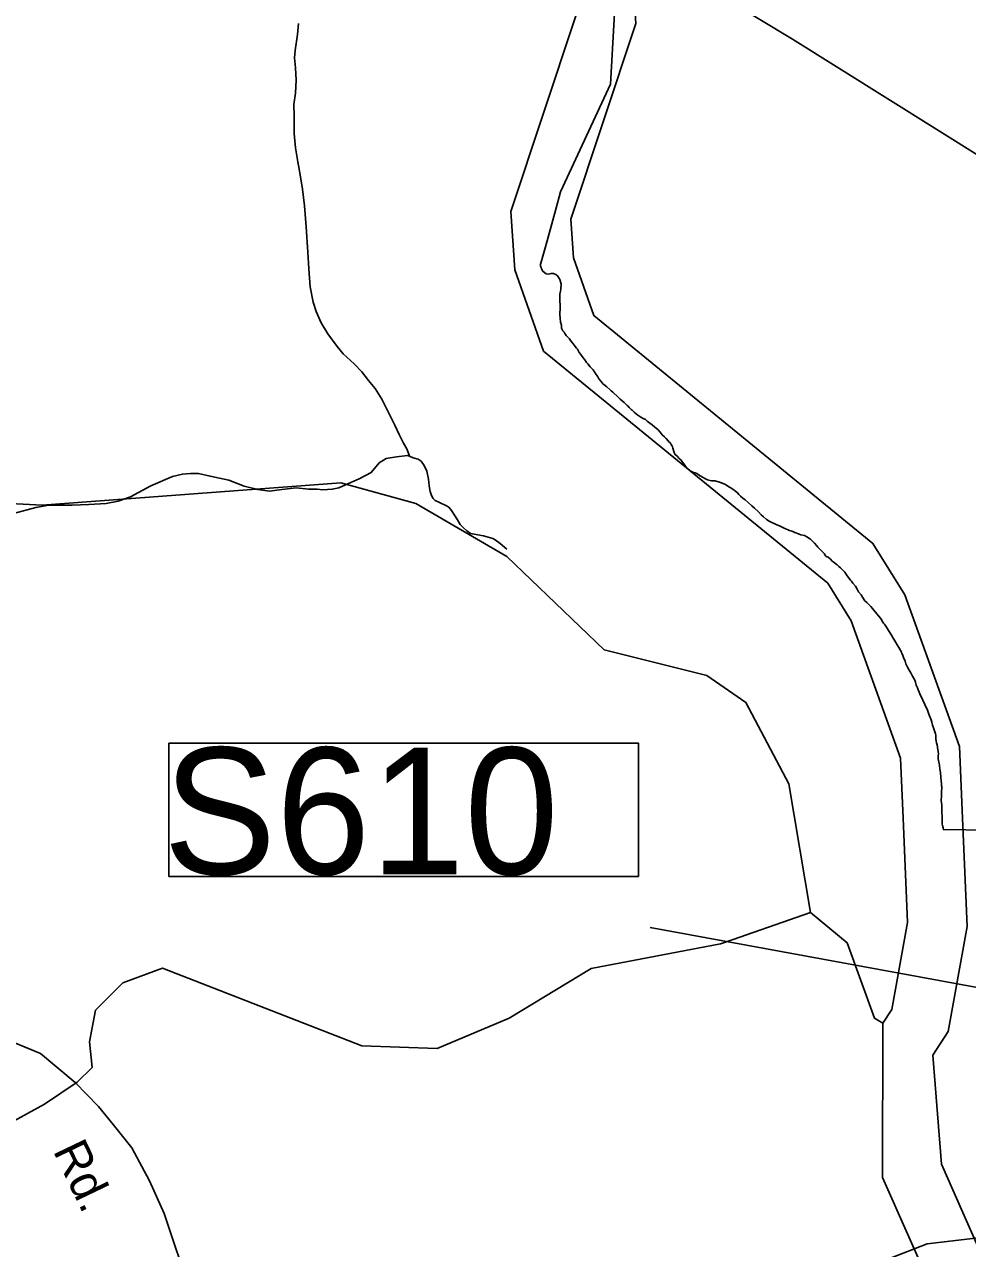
# Model space of a CAD drawing. Extents: x 2082433 to 2279600, y 546599 to 755198.
# Drawn here: x 2184792 to 2187399, y 631734 to 635117 of the extents above; entities that cross this region are included whole.
import ezdxf

# ---------------------------------------------------------------- set-up
doc = ezdxf.new("R2010")
doc.units = 0
for name, color, linetype in [('Exist Boundary Political City Limit New', 7, 'Continuous'), ('Exist Hydrographic Creek Single Shore', 7, 'Continuous'), ('Exist Hydrographic Misc Water Feature', 7, 'Continuous'), ('Exist Hydrographic River Shore', 7, 'Continuous'), ('Exist Road Non-System Structure Pipe CELL', 7, 'Continuous'), ('Exist Road Primary Interstate Structure Ovrhead Sign CELL', 7, 'Continuous'), ('Exist Road Secondary Type 51 Attributed', 7, 'Continuous'), ('Exist Road Secondary Type 51 Label', 7, 'Continuous'), ('Map Preparation Boundary City Limit Buffer Line', 7, 'Continuous')]:
    doc.layers.add(name, color=color, linetype=linetype)

msp = doc.modelspace()

# ---------------------------------------------------------------- linework, layer by layer
at = {"layer": 'Exist Boundary Political City Limit New'}
for points in [[(2186734.5, 635186.9), (2186915.5, 635076.6), (2187577.2, 634662.4), (2187684.2, 634597.9), (2187935.2, 634446.8), (2188119.2, 634336.8), (2188613.8, 635090.2), (2188313.5, 635273.7)], [(2186465.8, 634056.9), (2186463.5, 634059), (2186459.8, 634062.9), (2186458.2, 634064.4), (2186449.8, 634072.7), (2186438.8, 634081.9), (2186433.5, 634086.9), (2186430.2, 634090), (2186421.5, 634098.3), (2186418.2, 634101.1), (2186414, 634104.8), (2186410, 634108.4), (2186401.5, 634115.5), (2186393.5, 634122.2), (2186392.2, 634123.6), (2186385.8, 634130.3), (2186380, 634137.6), (2186376.8, 634143.8), (2186375.2, 634145.8), (2186372.5, 634149.6), (2186370.8, 634152.4), (2186368.8, 634155.7), (2186364, 634162.5), (2186359, 634167.9), (2186355.8, 634171.1), (2186349, 634179), (2186345.5, 634182.9), (2186340.8, 634190.4), (2186336.2, 634196.3), (2186331.5, 634202.8), (2186330, 634204.8), (2186325.8, 634210.8), (2186320.5, 634219.5), (2186318, 634222.8), (2186314.2, 634227.2), (2186309.5, 634233.4), (2186305.2, 634238.9), (2186301.5, 634243.9), (2186299, 634248.2), (2186294, 634252.9), (2186289.2, 634258), (2186285.8, 634263.4), (2186283.5, 634266.5), (2186280, 634270.9), (2186277, 634277.8), (2186276.8, 634285.4), (2186276, 634288.4), (2186275.2, 634290.5), (2186275, 634291.9), (2186274.2, 634294.6), (2186272.8, 634305.2), (2186272, 634315.4), (2186272, 634322.2), (2186272.8, 634328.8), (2186273, 634336.2), (2186273, 634340.9), (2186272.8, 634343.6), (2186272, 634351.6), (2186272.2, 634359.3), (2186272.2, 634371.8), (2186274, 634380.4), (2186275, 634385.6), (2186275.2, 634399.4), (2186273.2, 634409.9), (2186270.2, 634416.2), (2186269.2, 634417.4), (2186265.2, 634422.2), (2186260.5, 634426.6), (2186256.5, 634428.2), (2186254.2, 634429.1), (2186247.8, 634429.2), (2186241, 634427.5), (2186234.5, 634428.1), (2186230.2, 634430.6), (2186224.8, 634435.1), (2186221.5, 634442.1), (2186220, 634445.6), (2186219, 634447.8), (2186218.2, 634449.9), (2186218, 634451.6), (2186232.2, 634503.2), (2186259.8, 634603.1), (2186274, 634655.1), (2186412, 634952.4), (2186428, 635230.8)], [(2187048.2, 633615.2), (2187043.5, 633619.4), (2187038.8, 633623.7), (2187036.2, 633625.9), (2187030.5, 633630.2), (2187025.2, 633633.9), (2187020.5, 633639.1), (2187013.8, 633644.6), (2187008.5, 633646.8), (2187004.8, 633651.5), (2187003.5, 633653.9), (2186997.5, 633660.5), (2186993.2, 633664.5), (2186989, 633669.1), (2186985.5, 633673), (2186982.2, 633676.6), (2186976.2, 633683.6), (2186969.8, 633690.6), (2186966.5, 633693.2), (2186964.8, 633694.7), (2186954.8, 633701.3), (2186948, 633705), (2186938.2, 633707.1), (2186933.8, 633708.3), (2186931.8, 633709.1), (2186922, 633713.2), (2186915.8, 633715.7), (2186904, 633720.1), (2186902.8, 633720.7), (2186894, 633724.5), (2186881, 633730.6), (2186870.2, 633735.3), (2186863, 633738.6), (2186859.8, 633740), (2186851, 633744.6), (2186843.5, 633748.9), (2186834.5, 633756.3), (2186828.8, 633761.8), (2186821, 633770.1), (2186810.5, 633780.1), (2186802.8, 633786.9), (2186792.2, 633796.4), (2186784, 633803.2), (2186777.5, 633808.5), (2186771.8, 633813.6), (2186767.2, 633818.1), (2186763, 633822.4), (2186759.8, 633825.8), (2186753.2, 633831.3), (2186743.2, 633837.7), (2186741.2, 633838.8), (2186727.8, 633846.4), (2186716.2, 633851.1), (2186701.8, 633855.7), (2186699.2, 633855.8), (2186691.5, 633856.2), (2186680.5, 633859.1), (2186673, 633862.8), (2186670, 633864.3), (2186658.5, 633870.6), (2186656.8, 633871.9), (2186650.5, 633876.6), (2186646, 633877.7), (2186643, 633878.4), (2186631.8, 633883.4), (2186625, 633890.1), (2186622.2, 633892.9), (2186619, 633896.2), (2186614.5, 633902.6), (2186613.8, 633903.6), (2186606.8, 633913.6), (2186602.2, 633917.9), (2186597.2, 633923), (2186590.2, 633929.5), (2186587.5, 633937.4), (2186584.5, 633946.6), (2186583.2, 633950.1), (2186582.5, 633951.8), (2186581.8, 633954.1), (2186576.5, 633961.2), (2186573.5, 633964.2), (2186571.5, 633966.4), (2186566.2, 633972.6), (2186561.5, 633977.4), (2186554.8, 633983.3), (2186549, 633990.3), (2186542.5, 633997.5), (2186534.8, 634004.7), (2186527.5, 634010.4), (2186520.8, 634015.4), (2186513.8, 634021.1), (2186508.5, 634025.3), (2186502.5, 634028.2), (2186495.5, 634032.4), (2186487.2, 634037.5), (2186483.5, 634040.4), (2186477.8, 634045.8), (2186472.2, 634050.9), (2186469.2, 634053.6), (2186465.8, 634056.9)], [(2187329.2, 632907.1), (2187329, 632910.8), (2187328.5, 632922.4), (2187328, 632944.9), (2187327.8, 632959.4), (2187326.5, 632972.4), (2187327, 632985.1), (2187327.2, 632995.8), (2187327.5, 633010.4), (2187327.2, 633013), (2187327, 633015.4), (2187326.8, 633017.9), (2187326.2, 633028), (2187325.5, 633034.7), (2187324.8, 633039.9), (2187324.2, 633045.8), (2187324.2, 633046.5), (2187324, 633050), (2187322.5, 633058.8), (2187321.5, 633070.2), (2187320.2, 633075.1), (2187319.5, 633078.6), (2187318.2, 633087.2), (2187318, 633095.2), (2187318.8, 633102.7), (2187316.8, 633112.2), (2187315, 633125.9), (2187313.5, 633131.7), (2187311.2, 633142.2), (2187311.2, 633152.9), (2187310.5, 633157), (2187308.8, 633161.9), (2187305.8, 633170.7), (2187304, 633175.7), (2187302.2, 633180.9), (2187300.5, 633188.6), (2187298.2, 633195.3), (2187297.2, 633198.2), (2187295.2, 633203.4), (2187291.5, 633213.7), (2187288.2, 633222.4), (2187281.2, 633237.8), (2187275.2, 633249.3), (2187271.5, 633257.6), (2187269.2, 633262.9), (2187263.5, 633276.9), (2187262.8, 633278.6), (2187260.5, 633283.6), (2187257.2, 633291.3), (2187255, 633299.4), (2187253.5, 633304.6), (2187252.2, 633306.9), (2187247.2, 633316.2), (2187243, 633323.8), (2187238, 633332.4), (2187237, 633334.2), (2187233.2, 633341.2), (2187228.5, 633349.8), (2187227.2, 633353.7), (2187226.2, 633357.5), (2187222, 633367.9), (2187218.8, 633376), (2187217.8, 633378.4), (2187216, 633382.5), (2187212.8, 633389.1), (2187208.8, 633395.2), (2187204.2, 633402.8), (2187200.5, 633409.4), (2187195.2, 633418.8), (2187192, 633423.9), (2187190.5, 633426.2), (2187180.5, 633442.3), (2187174.8, 633451.5), (2187169, 633459.9), (2187167, 633462.7), (2187165.2, 633465.1), (2187160.5, 633473.3), (2187158.5, 633476.7), (2187152.8, 633483), (2187148.2, 633488.1), (2187139.8, 633498.9), (2187136, 633503.4), (2187131.5, 633508.9), (2187129, 633511.3), (2187120.5, 633519.6), (2187115.5, 633524.5), (2187108.8, 633534.7), (2187104.8, 633541), (2187097.8, 633548.9), (2187093.5, 633556.8), (2187089, 633564.7), (2187082, 633573.5), (2187078.2, 633578.6), (2187075.8, 633581.8), (2187072.2, 633586.2), (2187064.8, 633596.6), (2187059.8, 633603.2), (2187055.2, 633608.4), (2187050, 633613.7), (2187048.2, 633615.2)], [(2187456.8, 632890.8), (2187332.5, 632892.1), (2187331.2, 632896.8), (2187329.5, 632903.2), (2187329.2, 632907.1)], [(2187091.5, 631670.4), (2187287.2, 631746.6), (2187436.2, 631764.9)]]:
    msp.add_lwpolyline(points, dxfattribs=at)
at = {"layer": 'Exist Hydrographic Creek Single Shore'}
for points in [[(2186729.7, 632580.6), (2186965.2, 632662.6)], [(2186132.1, 632371.2), (2186358.2, 632507.7), (2186716.3, 632575.9), (2186729.7, 632580.6)], [(2184668.8, 632035.4), (2184847.6, 632133), (2184937.9, 632193.9), (2184978.8, 632234.1), (2184971.9, 632304.9), (2184988, 632392.7), (2185063.8, 632468.8), (2185174.1, 632508.8), (2185724.2, 632294.2), (2185933.2, 632286.7), (2186132.1, 632371.2)]]:
    msp.add_lwpolyline(points, dxfattribs=at)
at = {"layer": 'Exist Hydrographic Misc Water Feature'}
for points in [[(2186125.1, 633647.3), (2185874.1, 633793.5), (2185666.2, 633850.2), (2184841.1, 633788.3), (2184558.1, 633803.8), (2184258.1, 633901.8), (2183999.1, 634025.1), (2183488.1, 634448.8), (2183071, 634654.1), (2182903.1, 634811.7), (2182702.1, 635074.9), (2182618.1, 635109.4), (2182394.1, 635064.8), (2182169, 634941.4), (2181979.1, 634755), (2181897.1, 634579.6)], [(2185549.7, 635120), (2185546.4, 635089.7), (2185540.5, 635045.9), (2185538.2, 635025.6), (2185540.9, 634997.6), (2185542.7, 634963.7), (2185541.1, 634927.8), (2185537, 634896), (2185537.6, 634863.9), (2185537.8, 634816), (2185541.7, 634776), (2185548, 634737.8), (2185554, 634702), (2185560.5, 634662.1), (2185566.5, 634616.2), (2185571, 634558.3), (2185575.3, 634488.3), (2185578, 634442.1), (2185581.9, 634392.4), (2185590.3, 634350.2), (2185598.7, 634324.2), (2185612.4, 634292.5), (2185630.5, 634262.6), (2185656.9, 634227), (2185672.9, 634206.7), (2185703.3, 634179), (2185725, 634157), (2185743.2, 634133.2), (2185761.7, 634111.4), (2185779.7, 634081.5), (2185793.7, 634053.8), (2185805.8, 634029.7), (2185816.2, 634009.8), (2185827.9, 633983.7), (2185840.2, 633960), (2185848.6, 633944.1), (2185854.4, 633929.8), (2185856.2, 633923.9)], [(2184761.9, 633766), (2184823.6, 633782.2), (2184859.5, 633788.6), (2184923.9, 633789), (2184969.6, 633791), (2185017.6, 633793.4), (2185051.4, 633799.7), (2185085.2, 633811.6), (2185141.4, 633842.1), (2185200.9, 633868.4), (2185228.8, 633874.7), (2185250.7, 633876.6), (2185272.9, 633876.6), (2185305.3, 633868.8), (2185356.9, 633857.4), (2185399.2, 633841.7), (2185437.1, 633831.9), (2185469.3, 633827.8), (2185503.1, 633832), (2185543.3, 633836.5), (2185577.2, 633832.7), (2185600.9, 633832.7), (2185617.1, 633830.7), (2185643, 633832.8), (2185661.2, 633837), (2185679.1, 633845.2), (2185717, 633861.4), (2185750.6, 633879.4), (2185773, 633905.6), (2185792.3, 633917.7), (2185820.8, 633922), (2185850.7, 633925.9), (2185856.2, 633923.9)], [(2185856.2, 633923.9), (2185866.7, 633919.9), (2185880.4, 633916.2), (2185888.4, 633910.1), (2185896.6, 633898.3), (2185904.6, 633882.5), (2185909.1, 633860.7), (2185911.2, 633842.6), (2185913.2, 633826.9), (2185917.3, 633815.3), (2185921.4, 633807.4), (2185927.4, 633801.6), (2185939.1, 633796.2), (2185959, 633787.1), (2185965.1, 633783.3), (2185972.7, 633773.6), (2185988.9, 633748.5), (2185996.9, 633735.1), (2186005.1, 633727.4), (2186014.9, 633718.2), (2186025.2, 633710.6), (2186061.1, 633704), (2186087.1, 633696.8), (2186093.3, 633692.6), (2186106.8, 633682.9), (2186125.1, 633667.1)], [(2186965.2, 632662.6), (2186905.1, 633018.1), (2186786.2, 633243.6), (2186678.1, 633318), (2186394.1, 633389.3), (2186125.1, 633647.3)], [(2187165.1, 632356.8), (2187142.2, 632370.4), (2187066.1, 632578.6), (2186965.2, 632662.6)]]:
    msp.add_lwpolyline(points, dxfattribs=at)
at = {"layer": 'Exist Hydrographic River Shore'}
for points in [[(2187384.9, 632923.4), (2187376.6, 633121.3), (2187225.5, 633541), (2187137.6, 633683), (2186365.8, 634312.9), (2186309.3, 634472.3), (2186302.1, 634579.6), (2186482.2, 635120.4), (2186442.2, 635715.7), (2186258.6, 636247.2), (2186185.1, 636387)], [(2187220.7, 632923.4), (2187213.7, 633089.4), (2187076.9, 633469.3), (2187012.6, 633573.3), (2186226.5, 634214.8), (2186147.2, 634438.8), (2186136.3, 634600.8), (2186316.3, 635141.6), (2186280, 635682.8), (2186107.6, 636182), (2186035.1, 636320.7)], [(2187165.1, 632356.8), (2187189.4, 632395.1), (2187232.9, 632635), (2187220.7, 632923.4)], [(2187303.4, 632268.7), (2187345.1, 632334.1), (2187397.6, 632623.7), (2187384.9, 632923.4)], [(2187309.3, 631602.1), (2187163.6, 631929.9), (2187165.1, 632356.8)], [(2188515.6, 627366.9), (2188475.9, 627676.1), (2188452.1, 628096.3), (2188316.3, 628905.5), (2188229.6, 629516.2), (2188116.6, 629851.8), (2187961.6, 630442.9), (2187906.1, 630589.5), (2187693.4, 631139.7), (2187589.9, 631322.4), (2187588.8, 631389), (2187477.7, 631575.5), (2187469.2, 631646.1), (2187326.6, 631967), (2187303.4, 632268.7)]]:
    msp.add_lwpolyline(points, dxfattribs=at)
at = {"layer": 'Exist Road Non-System Structure Pipe CELL'}
msp.add_line((2190775.1, 631841.9), (2186521.3, 632621.5), dxfattribs=at)
at = {"layer": 'Exist Road Primary Interstate Structure Ovrhead Sign CELL'}
msp.add_lwpolyline([(2185191.5, 633131), (2186489.4, 633131), (2186489.4, 632762.4), (2185191.5, 632762.4)], close=True, dxfattribs=at)
at = {"layer": 'Exist Road Secondary Type 51 Attributed'}
for points in [[(2180990.1, 634145.1), (2181408.3, 633965.3), (2181595.2, 633872.4), (2181832, 633727.5), (2182057.7, 633573.1), (2182270.4, 633425.8), (2182542.5, 633228.9), (2182644, 633174.9), (2182752.8, 633113.7), (2183207.1, 632911), (2183662.9, 632716.3), (2184563.7, 632376.6), (2184724.1, 632318.8), (2184836.2, 632273.3), (2184932.4, 632192.8)], [(2184932.4, 632192.8), (2184996.8, 632126.9), (2185037.1, 632076.4), (2185089.1, 632012.7), (2185137.8, 631921.2), (2185178.1, 631831.1), (2185250.9, 631613.6), (2185290.1, 631476), (2185314.6, 631328.8), (2185334, 631106.9), (2185354.2, 630881.4), (2185389.7, 630625.8), (2185408.4, 630481.5)]]:
    msp.add_lwpolyline(points, dxfattribs=at)
at = {"layer": 'Map Preparation Boundary City Limit Buffer Line'}
for points in [[(2186734.5, 635186.9), (2186915.5, 635076.6), (2187577.2, 634662.4), (2187684.2, 634597.9), (2187935.2, 634446.8), (2188119.2, 634336.8), (2188613.8, 635090.2), (2188313.5, 635273.7)], [(2186465.8, 634056.9), (2186463.5, 634059), (2186459.8, 634062.9), (2186458.2, 634064.4), (2186449.8, 634072.7), (2186438.8, 634081.9), (2186433.5, 634086.9), (2186430.2, 634090), (2186421.5, 634098.3), (2186418.2, 634101.1), (2186414, 634104.8), (2186410, 634108.4), (2186401.5, 634115.5), (2186393.5, 634122.2), (2186392.2, 634123.6), (2186385.8, 634130.3), (2186380, 634137.6), (2186376.8, 634143.8), (2186375.2, 634145.8), (2186372.5, 634149.6), (2186370.8, 634152.4), (2186368.8, 634155.7), (2186364, 634162.5), (2186359, 634167.9), (2186355.8, 634171.1), (2186349, 634179), (2186345.5, 634182.9), (2186340.8, 634190.4), (2186336.2, 634196.3), (2186331.5, 634202.8), (2186330, 634204.8), (2186325.8, 634210.8), (2186320.5, 634219.5), (2186318, 634222.8), (2186314.2, 634227.2), (2186309.5, 634233.4), (2186305.2, 634238.9), (2186301.5, 634243.9), (2186299, 634248.2), (2186294, 634252.9), (2186289.2, 634258), (2186285.8, 634263.4), (2186283.5, 634266.5), (2186280, 634270.9), (2186277, 634277.8), (2186276.8, 634285.4), (2186276, 634288.4), (2186275.2, 634290.5), (2186275, 634291.9), (2186274.2, 634294.6), (2186272.8, 634305.2), (2186272, 634315.4), (2186272, 634322.2), (2186272.8, 634328.8), (2186273, 634336.2), (2186273, 634340.9), (2186272.8, 634343.6), (2186272, 634351.6), (2186272.2, 634359.3), (2186272.2, 634371.8), (2186274, 634380.4), (2186275, 634385.6), (2186275.2, 634399.4), (2186273.2, 634409.9), (2186270.2, 634416.2), (2186269.2, 634417.4), (2186265.2, 634422.2), (2186260.5, 634426.6), (2186256.5, 634428.2), (2186254.2, 634429.1), (2186247.8, 634429.2), (2186241, 634427.5), (2186234.5, 634428.1), (2186230.2, 634430.6), (2186224.8, 634435.1), (2186221.5, 634442.1), (2186220, 634445.6), (2186219, 634447.8), (2186218.2, 634449.9), (2186218, 634451.6), (2186232.2, 634503.2), (2186259.8, 634603.1), (2186274, 634655.1), (2186412, 634952.4), (2186428, 635230.8)], [(2187048.2, 633615.2), (2187043.5, 633619.4), (2187038.8, 633623.7), (2187036.2, 633625.9), (2187030.5, 633630.2), (2187025.2, 633633.9), (2187020.5, 633639.1), (2187013.8, 633644.6), (2187008.5, 633646.8), (2187004.8, 633651.5), (2187003.5, 633653.9), (2186997.5, 633660.5), (2186993.2, 633664.5), (2186989, 633669.1), (2186985.5, 633673), (2186982.2, 633676.6), (2186976.2, 633683.6), (2186969.8, 633690.6), (2186966.5, 633693.2), (2186964.8, 633694.7), (2186954.8, 633701.3), (2186948, 633705), (2186938.2, 633707.1), (2186933.8, 633708.3), (2186931.8, 633709.1), (2186922, 633713.2), (2186915.8, 633715.7), (2186904, 633720.1), (2186902.8, 633720.7), (2186894, 633724.5), (2186881, 633730.6), (2186870.2, 633735.3), (2186863, 633738.6), (2186859.8, 633740), (2186851, 633744.6), (2186843.5, 633748.9), (2186834.5, 633756.3), (2186828.8, 633761.8), (2186821, 633770.1), (2186810.5, 633780.1), (2186802.8, 633786.9), (2186792.2, 633796.4), (2186784, 633803.2), (2186777.5, 633808.5), (2186771.8, 633813.6), (2186767.2, 633818.1), (2186763, 633822.4), (2186759.8, 633825.8), (2186753.2, 633831.3), (2186743.2, 633837.7), (2186741.2, 633838.8), (2186727.8, 633846.4), (2186716.2, 633851.1), (2186701.8, 633855.7), (2186699.2, 633855.8), (2186691.5, 633856.2), (2186680.5, 633859.1), (2186673, 633862.8), (2186670, 633864.3), (2186658.5, 633870.6), (2186656.8, 633871.9), (2186650.5, 633876.6), (2186646, 633877.7), (2186643, 633878.4), (2186631.8, 633883.4), (2186625, 633890.1), (2186622.2, 633892.9), (2186619, 633896.2), (2186614.5, 633902.6), (2186613.8, 633903.6), (2186606.8, 633913.6), (2186602.2, 633917.9), (2186597.2, 633923), (2186590.2, 633929.5), (2186587.5, 633937.4), (2186584.5, 633946.6), (2186583.2, 633950.1), (2186582.5, 633951.8), (2186581.8, 633954.1), (2186576.5, 633961.2), (2186573.5, 633964.2), (2186571.5, 633966.4), (2186566.2, 633972.6), (2186561.5, 633977.4), (2186554.8, 633983.3), (2186549, 633990.3), (2186542.5, 633997.5), (2186534.8, 634004.7), (2186527.5, 634010.4), (2186520.8, 634015.4), (2186513.8, 634021.1), (2186508.5, 634025.3), (2186502.5, 634028.2), (2186495.5, 634032.4), (2186487.2, 634037.5), (2186483.5, 634040.4), (2186477.8, 634045.8), (2186472.2, 634050.9), (2186469.2, 634053.6), (2186465.8, 634056.9)], [(2187329.2, 632907.1), (2187329, 632910.8), (2187328.5, 632922.4), (2187328, 632944.9), (2187327.8, 632959.4), (2187326.5, 632972.4), (2187327, 632985.1), (2187327.2, 632995.8), (2187327.5, 633010.4), (2187327.2, 633013), (2187327, 633015.4), (2187326.8, 633017.9), (2187326.2, 633028), (2187325.5, 633034.7), (2187324.8, 633039.9), (2187324.2, 633045.8), (2187324.2, 633046.5), (2187324, 633050), (2187322.5, 633058.8), (2187321.5, 633070.2), (2187320.2, 633075.1), (2187319.5, 633078.6), (2187318.2, 633087.2), (2187318, 633095.2), (2187318.8, 633102.7), (2187316.8, 633112.2), (2187315, 633125.9), (2187313.5, 633131.7), (2187311.2, 633142.2), (2187311.2, 633152.9), (2187310.5, 633157), (2187308.8, 633161.9), (2187305.8, 633170.7), (2187304, 633175.7), (2187302.2, 633180.9), (2187300.5, 633188.6), (2187298.2, 633195.3), (2187297.2, 633198.2), (2187295.2, 633203.4), (2187291.5, 633213.7), (2187288.2, 633222.4), (2187281.2, 633237.8), (2187275.2, 633249.3), (2187271.5, 633257.6), (2187269.2, 633262.9), (2187263.5, 633276.9), (2187262.8, 633278.6), (2187260.5, 633283.6), (2187257.2, 633291.3), (2187255, 633299.4), (2187253.5, 633304.6), (2187252.2, 633306.9), (2187247.2, 633316.2), (2187243, 633323.8), (2187238, 633332.4), (2187237, 633334.2), (2187233.2, 633341.2), (2187228.5, 633349.8), (2187227.2, 633353.7), (2187226.2, 633357.5), (2187222, 633367.9), (2187218.8, 633376), (2187217.8, 633378.4), (2187216, 633382.5), (2187212.8, 633389.1), (2187208.8, 633395.2), (2187204.2, 633402.8), (2187200.5, 633409.4), (2187195.2, 633418.8), (2187192, 633423.9), (2187190.5, 633426.2), (2187180.5, 633442.3), (2187174.8, 633451.5), (2187169, 633459.9), (2187167, 633462.7), (2187165.2, 633465.1), (2187160.5, 633473.3), (2187158.5, 633476.7), (2187152.8, 633483), (2187148.2, 633488.1), (2187139.8, 633498.9), (2187136, 633503.4), (2187131.5, 633508.9), (2187129, 633511.3), (2187120.5, 633519.6), (2187115.5, 633524.5), (2187108.8, 633534.7), (2187104.8, 633541), (2187097.8, 633548.9), (2187093.5, 633556.8), (2187089, 633564.7), (2187082, 633573.5), (2187078.2, 633578.6), (2187075.8, 633581.8), (2187072.2, 633586.2), (2187064.8, 633596.6), (2187059.8, 633603.2), (2187055.2, 633608.4), (2187050, 633613.7), (2187048.2, 633615.2)], [(2187456.8, 632890.8), (2187332.5, 632892.1), (2187331.2, 632896.8), (2187329.5, 632903.2), (2187329.2, 632907.1)], [(2187091.5, 631670.4), (2187287.2, 631746.6), (2187436.2, 631764.9)]]:
    msp.add_lwpolyline(points, dxfattribs=at)

# ---------------------------------------------------------------- texts
at = {"layer": 'Exist Road Primary Interstate Structure Ovrhead Sign CELL'}
msp.add_text('S610', height=350, dxfattribs=at).set_placement((2185175.5, 632768.5))
at = {"layer": 'Exist Road Secondary Type 51 Label'}
msp.add_text('Rd.', height=95, rotation=295.6173, dxfattribs=at).set_placement((2184869.8, 632004.7))

doc.saveas('drawing.dxf')
